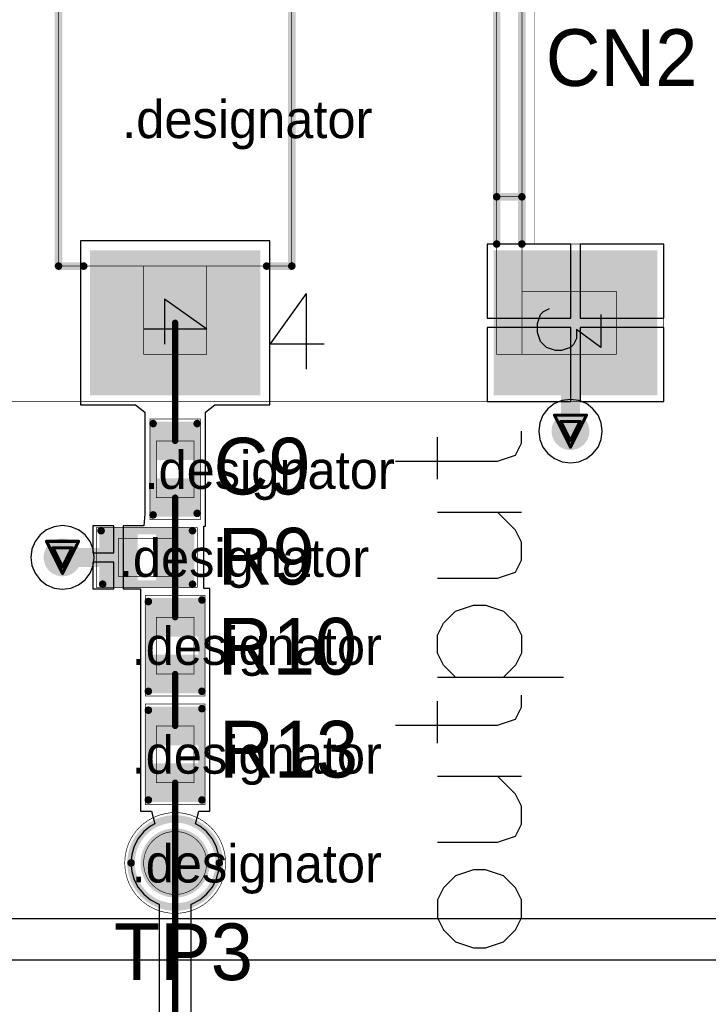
# Model space of a CAD drawing. Header units: millimetres. Extents: x 138 to 555, y 26 to 334.
# Tile 641 of 656: x 276 to 287, y 293 to 309. Entities that reach past the tile are written whole.
import ezdxf

# ---------------------------------------------------------------- set-up
doc = ezdxf.new("R2010")
doc.units = ezdxf.units.MM
for name, color, linetype in [('BottomLayer', 5, 'Continuous'), ('DrillDrawing', 1, 'Continuous'), ('Mechanical20', 56, 'Continuous'), ('Mechanical27', 56, 'Continuous'), ('MidLayer1', 16, 'Continuous'), ('MidLayer2', 76, 'Continuous'), ('MidLayer3', 90, 'Continuous'), ('MidLayer4', 156, 'Continuous'), ('MultiLayer', 9, 'Continuous'), ('TopLayer', 1, 'Continuous'), ('TopOverlay', 2, 'Continuous'), ('TopPaste', 8, 'Continuous'), ('TopSolder', 216, 'Continuous'), ('ViaHoleLayer', 16, 'Continuous')]:
    doc.layers.add(name, color=color, linetype=linetype)

# ---------------------------------------------------------------- blocks, each defined once
blk = doc.blocks.new('CON_SMD_RCA_SOCKET_CUI_RCJ_013_SMT_515')
at = {"layer": 'Mechanical20', "const_width": 0.00999998}
for points in [[(7.25000074, 7.74999974), (4.75000066, 7.74999974)], [(4.75000066, 5.69999876), (4.75000066, 7.74999974)], [(7.25000074, -1.44999964), (7.25000074, 7.74999974)], [(4.75000066, 5.69999876), (-0.3999992, 5.69999876)], [(7.25000074, -7.74999974), (7.25000074, -1.44999964)]]:
    blk.add_lwpolyline(points, dxfattribs=at)
at = {"layer": 'Mechanical20', "const_width": 0.00499872}
for points in [[(4.7475013, 7.74999974, 1), (4.752500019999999, 7.74999974, 1)], [(4.7475013, 7.74999974, 1), (4.752500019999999, 7.74999974, 1)], [(7.247501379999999, 7.74999974, 1), (7.2525001, 7.74999974, 1)], [(7.247501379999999, 7.74999974, 1), (7.2525001, 7.74999974, 1)], [(4.7475013, 5.69999876, 1), (4.752500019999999, 5.69999876, 1)], [(4.7475013, 5.69999876, 1), (4.752500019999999, 5.69999876, 1)], [(7.247501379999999, -1.44999964, 1), (7.2525001, -1.44999964, 1)], [(7.247501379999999, -1.44999964, 1), (7.2525001, -1.44999964, 1)]]:
    blk.add_lwpolyline(points, format="xyb", close=True, dxfattribs=at)
at = {"layer": 'Mechanical27'}
for p, q in [((5.870216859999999, 6.74978838), (6.393914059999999, 6.74978838)), ((6.393914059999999, 6.74978838), (6.108263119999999, 6.36891538)), ((6.108263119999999, 6.36891538), (6.25108986, 6.36891538)), ((6.25108986, 6.36891538), (6.34630684, 6.32130816)), ((6.34630684, 6.32130816), (6.393914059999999, 6.2736984)), ((6.393914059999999, 6.2736984), (6.44152382, 6.13087166)), ((6.44152382, 6.13087166), (6.44152382, 6.035654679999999)), ((5.82260964, 5.84521818), (5.774999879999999, 5.940437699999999)), ((6.44152382, 6.035654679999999), (6.393914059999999, 5.89282794)), ((5.870216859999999, 5.79761096), (5.82260964, 5.84521818)), ((6.0130436, 5.7500012), (5.870216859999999, 5.79761096)), ((6.298697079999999, 5.79761096), (6.15587034, 5.7500012)), ((6.393914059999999, 5.89282794), (6.298697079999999, 5.79761096)), ((6.15587034, 5.7500012), (6.0130436, 5.7500012)), ((6.10109016, 0.49978818), (5.62500018, -0.16673576)), ((6.10109016, 0.49978818), (6.10109016, -0.499999)), ((5.62500018, -0.16673576), (6.339133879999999, -0.16673576))]:
    blk.add_line(p, q, dxfattribs=at)
at = {"layer": 'Mechanical27', "const_width": 0.00999998}
for points in [[(6.4999997, 6.9999987), (5.49999916, 6.9999987)], [(5.49999916, 5.49999916), (5.49999916, 6.9999987)], [(6.4999997, 5.49999916), (6.4999997, 6.9999987)], [(6.4999997, 5.49999916), (-0.1999996, 5.49999916)], [(3.99999962, 5.09999996), (3.99999962, 5.49999916)], [(6.4999997, 5.09999996), (6.4999997, 5.49999916)], [(6.4999997, 5.09999996), (0.1999996, 5.09999996)], [(5.09999996, 1.84999884), (0.80000094, 1.84999884)], [(5.09999996, -1.84999884), (5.09999996, 1.84999884)], [(6.4999997, 0.499999), (5.09999996, 0.499999)], [(6.4999997, -0.499999), (6.4999997, 0.499999)], [(6.4999997, -0.499999), (5.09999996, -0.499999)], [(5.09999996, -1.84999884), (0.80000094, -1.84999884)]]:
    blk.add_lwpolyline(points, dxfattribs=at)
at = {"layer": 'Mechanical27', "const_width": 0.00499872}
for points in [[(5.4974998, 6.9999987, 1), (5.50249852, 6.9999987, 1)], [(5.4974998, 6.9999987, 1), (5.50249852, 6.9999987, 1)], [(6.497500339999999, 6.9999987, 1), (6.50249906, 6.9999987, 1)], [(6.497500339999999, 6.9999987, 1), (6.50249906, 6.9999987, 1)], [(3.99750026, 5.49999916, 1), (4.002498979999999, 5.49999916, 1)], [(5.4974998, 5.49999916, 1), (5.50249852, 5.49999916, 1)], [(6.497500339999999, 5.49999916, 1), (6.50249906, 5.49999916, 1)], [(6.497500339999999, 5.49999916, 1), (6.50249906, 5.49999916, 1)], [(6.497500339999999, 5.49999916, 1), (6.50249906, 5.49999916, 1)], [(3.99750026, 5.09999996, 1), (4.002498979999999, 5.09999996, 1)], [(6.497500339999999, 5.09999996, 1), (6.50249906, 5.09999996, 1)], [(6.497500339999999, 5.09999996, 1), (6.50249906, 5.09999996, 1)], [(5.0975006, 1.84999884, 1), (5.10249932, 1.84999884, 1)], [(5.0975006, 1.84999884, 1), (5.10249932, 1.84999884, 1)], [(5.0975006, 0.499999, 1), (5.10249932, 0.499999, 1)], [(6.497500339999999, 0.499999, 1), (6.50249906, 0.499999, 1)], [(6.497500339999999, 0.499999, 1), (6.50249906, 0.499999, 1)], [(5.0975006, -0.499999, 1), (5.10249932, -0.499999, 1)], [(6.497500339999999, -0.499999, 1), (6.50249906, -0.499999, 1)], [(6.497500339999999, -0.499999, 1), (6.50249906, -0.499999, 1)], [(5.0975006, -1.84999884, 1), (5.10249932, -1.84999884, 1)], [(5.0975006, -1.84999884, 1), (5.10249932, -1.84999884, 1)]]:
    blk.add_lwpolyline(points, format="xyb", close=True, dxfattribs=at)
at = {"layer": 'TopLayer'}
for points in [[(4.90000036, 5.09999996), (7.10000104, 5.09999996), (4.90000036, 7.600000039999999), (7.10000104, 7.600000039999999)], [(4.90000036, -1.29999994), (7.10000104, -1.29999994), (4.90000036, 1.29999994), (7.10000104, 1.29999994)]]:
    blk.add_solid(points, dxfattribs=at)
at = {"layer": 'TopOverlay'}
for p, q in [((6.33630686, 1.5080361), (6.33630686, 2.36499654)), ((5.536478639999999, 2.07934306), (6.33630686, 1.5080361)), ((5.536478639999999, 2.07934306), (6.73622224, 2.07934306))]:
    blk.add_line(p, q, dxfattribs=at)
at = {"layer": 'TopOverlay', "const_width": 0.11999976}
for points in [[(4.75000066, 5.49999916), (-0.1999996, 5.49999916)], [(3.99999962, 5.09999996), (3.99999962, 5.49999916)], [(4.75000066, 5.09999996), (0.1999996, 5.09999996)], [(5.09999996, 1.84999884), (0.80000094, 1.84999884)], [(5.09999996, 1.44999964), (5.09999996, 1.84999884)], [(5.09999996, -1.84999884), (5.09999996, -1.44999964)], [(5.09999996, -1.84999884), (0.80000094, -1.84999884)]]:
    blk.add_lwpolyline(points, dxfattribs=at)
at = {"layer": 'TopOverlay', "const_width": 0.05999988}
for points in [[(3.96999968, 5.49999916, 1), (4.029999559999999, 5.49999916, 1)], [(4.72000072, 5.49999916, 1), (4.7800006, 5.49999916, 1)], [(3.96999968, 5.09999996, 1), (4.029999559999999, 5.09999996, 1)], [(4.72000072, 5.09999996, 1), (4.7800006, 5.09999996, 1)], [(5.070000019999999, 1.84999884, 1), (5.1299999, 1.84999884, 1)], [(5.070000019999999, 1.84999884, 1), (5.1299999, 1.84999884, 1)], [(5.070000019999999, 1.44999964, 1), (5.1299999, 1.44999964, 1)], [(5.070000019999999, -1.44999964, 1), (5.1299999, -1.44999964, 1)], [(5.070000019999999, -1.84999884, 1), (5.1299999, -1.84999884, 1)], [(5.070000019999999, -1.84999884, 1), (5.1299999, -1.84999884, 1)]]:
    blk.add_lwpolyline(points, format="xyb", close=True, dxfattribs=at)
at = {"layer": 'TopPaste'}
for points in [[(4.90000036, 5.09999996), (7.10000104, 5.09999996), (4.90000036, 7.600000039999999), (7.10000104, 7.600000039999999)], [(4.90000036, -1.29999994), (7.10000104, -1.29999994), (4.90000036, 1.29999994), (7.10000104, 1.29999994)]]:
    blk.add_solid(points, dxfattribs=at)
at = {"layer": 'TopSolder'}
for points in [[(4.85000046, 5.050000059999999), (7.15000094, 5.050000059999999), (4.85000046, 7.64999994), (7.15000094, 7.64999994)], [(4.85000046, -1.34999984), (7.15000094, -1.34999984), (4.85000046, 1.34999984), (7.15000094, 1.34999984)]]:
    blk.add_solid(points, dxfattribs=at)
blk = doc.blocks.new('TP_SMD_1MM_545')
at = {"layer": 'Mechanical20'}
for points, const_width in [([(0.80000094, 0, 1), (-0.80000094, 0, 1)], 0.00999998), ([(-0.8025002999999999, 0, 1), (-0.7975015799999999, 0, 1)], 0.00499872), ([(0.7975015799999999, 0, 1), (0.8025002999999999, 0, 1)], 0.00499872)]:
    blk.add_lwpolyline(points, format="xyb", close=True, dxfattribs=dict(at, const_width=const_width))
at = {"layer": 'Mechanical27'}
for points, const_width in [([(0.499999, 0, 1), (-0.499999, 0, 1)], 0.00999998), ([(-0.5024983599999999, 0, 1), (-0.49749964, 0, 1)], 0.00499872), ([(0.49749964, 0, 1), (0.5024983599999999, 0, 1)], 0.00499872)]:
    blk.add_lwpolyline(points, format="xyb", close=True, dxfattribs=dict(at, const_width=const_width))
at = {"layer": 'TopLayer', "const_width": 0.499999}
blk.add_lwpolyline([(-0.2499995, 0, 1), (0.2499995, 0, 1)], format="xyb", close=True, dxfattribs=at)
at = {"layer": 'TopOverlay'}
for points, const_width in [([(0.7000011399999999, 0, 1), (-0.7000011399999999, 0, 1)], 0.11999976), ([(-0.73000108, 0, 1), (-0.6700012, 0, 1)], 0.05999988), ([(0.6700012, 0, 1), (0.73000108, 0, 1)], 0.05999988)]:
    blk.add_lwpolyline(points, format="xyb", close=True, dxfattribs=dict(at, const_width=const_width))
at = {"layer": 'TopPaste', "const_width": 0.499999}
blk.add_lwpolyline([(-0.2499995, 0, 1), (0.2499995, 0, 1)], format="xyb", close=True, dxfattribs=at)
at = {"layer": 'TopSolder', "const_width": 0.5499989}
blk.add_lwpolyline([(-0.27500072, 0, 1), (0.27500072, 0, 1)], format="xyb", close=True, dxfattribs=at)
blk = doc.blocks.new('R0402_759')
at = {"layer": 'Mechanical20', "const_width": 0.00999998}
for points in [[(-0.80000094, 0.47500032), (-0.80000094, -0.47500032)], [(0.80000094, 0.47500032), (-0.80000094, 0.47500032)], [(0.80000094, 0.47500032), (0.80000094, -0.47500032)], [(0.80000094, -0.47500032), (-0.80000094, -0.47500032)]]:
    blk.add_lwpolyline(points, dxfattribs=at)
at = {"layer": 'Mechanical20', "const_width": 0.00499872}
for points in [[(-0.8025002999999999, 0.47500032, 1), (-0.7975015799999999, 0.47500032, 1)], [(-0.8025002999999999, 0.47500032, 1), (-0.7975015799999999, 0.47500032, 1)], [(0.7975015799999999, 0.47500032, 1), (0.8025002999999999, 0.47500032, 1)], [(0.7975015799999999, 0.47500032, 1), (0.8025002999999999, 0.47500032, 1)], [(-0.8025002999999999, -0.47500032, 1), (-0.7975015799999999, -0.47500032, 1)], [(-0.8025002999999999, -0.47500032, 1), (-0.7975015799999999, -0.47500032, 1)], [(0.7975015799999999, -0.47500032, 1), (0.8025002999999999, -0.47500032, 1)], [(0.7975015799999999, -0.47500032, 1), (0.8025002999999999, -0.47500032, 1)]]:
    blk.add_lwpolyline(points, format="xyb", close=True, dxfattribs=at)
at = {"layer": 'Mechanical27', "const_width": 0.00999998}
for points in [[(-0.4499991, 0.2999994), (-0.4499991, -0.2999994)], [(0.4499991, 0.2999994), (-0.4499991, 0.2999994)], [(0.4499991, 0.2999994), (0.4499991, -0.2999994)], [(0.4499991, -0.2999994), (-0.4499991, -0.2999994)]]:
    blk.add_lwpolyline(points, dxfattribs=at)
at = {"layer": 'Mechanical27', "const_width": 0.00499872}
for points in [[(-0.45249846, 0.2999994, 1), (-0.44749974, 0.2999994, 1)], [(-0.45249846, 0.2999994, 1), (-0.44749974, 0.2999994, 1)], [(0.44749974, 0.2999994, 1), (0.45249846, 0.2999994, 1)], [(0.44749974, 0.2999994, 1), (0.45249846, 0.2999994, 1)], [(-0.45249846, -0.2999994, 1), (-0.44749974, -0.2999994, 1)], [(-0.45249846, -0.2999994, 1), (-0.44749974, -0.2999994, 1)], [(0.44749974, -0.2999994, 1), (0.45249846, -0.2999994, 1)], [(0.44749974, -0.2999994, 1), (0.45249846, -0.2999994, 1)]]:
    blk.add_lwpolyline(points, format="xyb", close=True, dxfattribs=at)
at = {"layer": 'TopLayer'}
for points in [[(-0.19500088, -0.3499993), (-0.19500088, 0.3499993), (-0.7049973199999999, -0.3499993), (-0.7049973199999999, 0.3499993)], [(0.7049973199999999, -0.3499993), (0.7049973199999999, 0.3499993), (0.19500088, -0.3499993), (0.19500088, 0.3499993)]]:
    blk.add_solid(points, dxfattribs=at)
at = {"layer": 'TopOverlay', "const_width": 0.11999976}
for points in [[(0.7000011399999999, 0.42500042), (-0.72499982, 0.42500042)], [(0.72499982, -0.42500042), (-0.72499982, -0.42500042)]]:
    blk.add_lwpolyline(points, dxfattribs=at)
at = {"layer": 'TopOverlay', "const_width": 0.05999988}
for points in [[(-0.7549997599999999, 0.42500042, 1), (-0.69499988, 0.42500042, 1)], [(0.6700012, 0.42500042, 1), (0.73000108, 0.42500042, 1)], [(-0.7549997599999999, -0.42500042, 1), (-0.69499988, -0.42500042, 1)], [(0.69499988, -0.42500042, 1), (0.7549997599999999, -0.42500042, 1)]]:
    blk.add_lwpolyline(points, format="xyb", close=True, dxfattribs=at)
at = {"layer": 'TopPaste'}
for points in [[(-0.19500088, -0.3499993), (-0.19500088, 0.3499993), (-0.7049973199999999, -0.3499993), (-0.7049973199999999, 0.3499993)], [(0.7049973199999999, -0.3499993), (0.7049973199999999, 0.3499993), (0.19500088, -0.3499993), (0.19500088, 0.3499993)]]:
    blk.add_solid(points, dxfattribs=at)
at = {"layer": 'TopSolder'}
for points in [[(-0.14500098, -0.3999992), (-0.14500098, 0.3999992), (-0.7549972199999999, -0.3999992), (-0.7549972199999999, 0.3999992)], [(0.7549972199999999, -0.3999992), (0.7549972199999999, 0.3999992), (0.14500098, -0.3999992), (0.14500098, 0.3999992)]]:
    blk.add_solid(points, dxfattribs=at)
blk = doc.blocks.new('R0402_760')
at = {"layer": 'Mechanical20', "const_width": 0.00999998}
for points in [[(-0.80000094, 0.47500032), (-0.80000094, -0.47500032)], [(-0.80000094, 0.47500032), (0.80000094, 0.47500032)], [(0.80000094, 0.47500032), (0.80000094, -0.47500032)], [(-0.80000094, -0.47500032), (0.80000094, -0.47500032)]]:
    blk.add_lwpolyline(points, dxfattribs=at)
at = {"layer": 'Mechanical20', "const_width": 0.00499872}
for points in [[(-0.8025002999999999, 0.47500032, 1), (-0.7975015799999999, 0.47500032, 1)], [(-0.8025002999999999, 0.47500032, 1), (-0.7975015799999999, 0.47500032, 1)], [(0.7975015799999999, 0.47500032, 1), (0.8025002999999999, 0.47500032, 1)], [(0.7975015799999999, 0.47500032, 1), (0.8025002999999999, 0.47500032, 1)], [(-0.8025002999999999, -0.47500032, 1), (-0.7975015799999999, -0.47500032, 1)], [(-0.8025002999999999, -0.47500032, 1), (-0.7975015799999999, -0.47500032, 1)], [(0.7975015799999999, -0.47500032, 1), (0.8025002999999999, -0.47500032, 1)], [(0.7975015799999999, -0.47500032, 1), (0.8025002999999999, -0.47500032, 1)]]:
    blk.add_lwpolyline(points, format="xyb", close=True, dxfattribs=at)
at = {"layer": 'Mechanical27', "const_width": 0.00999998}
for points in [[(-0.4499991, 0.2999994), (-0.4499991, -0.2999994)], [(-0.4499991, 0.2999994), (0.4499991, 0.2999994)], [(0.4499991, 0.2999994), (0.4499991, -0.2999994)], [(-0.4499991, -0.2999994), (0.4499991, -0.2999994)]]:
    blk.add_lwpolyline(points, dxfattribs=at)
at = {"layer": 'Mechanical27', "const_width": 0.00499872}
for points in [[(-0.45249846, 0.2999994, 1), (-0.44749974, 0.2999994, 1)], [(-0.45249846, 0.2999994, 1), (-0.44749974, 0.2999994, 1)], [(0.44749974, 0.2999994, 1), (0.45249846, 0.2999994, 1)], [(0.44749974, 0.2999994, 1), (0.45249846, 0.2999994, 1)], [(-0.45249846, -0.2999994, 1), (-0.44749974, -0.2999994, 1)], [(-0.45249846, -0.2999994, 1), (-0.44749974, -0.2999994, 1)], [(0.44749974, -0.2999994, 1), (0.45249846, -0.2999994, 1)], [(0.44749974, -0.2999994, 1), (0.45249846, -0.2999994, 1)]]:
    blk.add_lwpolyline(points, format="xyb", close=True, dxfattribs=at)
at = {"layer": 'TopLayer'}
for points in [[(-0.19500088, -0.3499993), (-0.19500088, 0.3499993), (-0.7049973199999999, -0.3499993), (-0.7049973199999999, 0.3499993)], [(0.7049973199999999, -0.3499993), (0.7049973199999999, 0.3499993), (0.19500088, -0.3499993), (0.19500088, 0.3499993)]]:
    blk.add_solid(points, dxfattribs=at)
at = {"layer": 'TopOverlay', "const_width": 0.11999976}
for points in [[(-0.72499982, 0.42500042), (0.7000011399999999, 0.42500042)], [(-0.72499982, -0.42500042), (0.72499982, -0.42500042)]]:
    blk.add_lwpolyline(points, dxfattribs=at)
at = {"layer": 'TopOverlay', "const_width": 0.05999988}
for points in [[(-0.7549997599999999, 0.42500042, 1), (-0.69499988, 0.42500042, 1)], [(0.6700012, 0.42500042, 1), (0.73000108, 0.42500042, 1)], [(-0.7549997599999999, -0.42500042, 1), (-0.69499988, -0.42500042, 1)], [(0.69499988, -0.42500042, 1), (0.7549997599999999, -0.42500042, 1)]]:
    blk.add_lwpolyline(points, format="xyb", close=True, dxfattribs=at)
at = {"layer": 'TopPaste'}
for points in [[(-0.19500088, -0.3499993), (-0.19500088, 0.3499993), (-0.7049973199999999, -0.3499993), (-0.7049973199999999, 0.3499993)], [(0.7049973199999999, -0.3499993), (0.7049973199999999, 0.3499993), (0.19500088, -0.3499993), (0.19500088, 0.3499993)]]:
    blk.add_solid(points, dxfattribs=at)
at = {"layer": 'TopSolder'}
for points in [[(-0.14500098, -0.3999992), (-0.14500098, 0.3999992), (-0.7549972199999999, -0.3999992), (-0.7549972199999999, 0.3999992)], [(0.7549972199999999, -0.3999992), (0.7549972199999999, 0.3999992), (0.14500098, -0.3999992), (0.14500098, 0.3999992)]]:
    blk.add_solid(points, dxfattribs=at)
blk = doc.blocks.new('R0402_765')
at = {"layer": 'Mechanical20', "const_width": 0.00999998}
for points in [[(-0.80000094, 0.47500032), (-0.80000094, -0.47500032)], [(-0.80000094, 0.47500032), (0.80000094, 0.47500032)], [(0.80000094, 0.47500032), (0.80000094, -0.47500032)], [(-0.80000094, -0.47500032), (0.80000094, -0.47500032)]]:
    blk.add_lwpolyline(points, dxfattribs=at)
at = {"layer": 'Mechanical20', "const_width": 0.00499872}
for points in [[(-0.8025002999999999, 0.47500032, 1), (-0.7975015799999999, 0.47500032, 1)], [(-0.8025002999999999, 0.47500032, 1), (-0.7975015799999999, 0.47500032, 1)], [(0.7975015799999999, 0.47500032, 1), (0.8025002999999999, 0.47500032, 1)], [(0.7975015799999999, 0.47500032, 1), (0.8025002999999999, 0.47500032, 1)], [(-0.8025002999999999, -0.47500032, 1), (-0.7975015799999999, -0.47500032, 1)], [(-0.8025002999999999, -0.47500032, 1), (-0.7975015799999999, -0.47500032, 1)], [(0.7975015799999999, -0.47500032, 1), (0.8025002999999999, -0.47500032, 1)], [(0.7975015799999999, -0.47500032, 1), (0.8025002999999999, -0.47500032, 1)]]:
    blk.add_lwpolyline(points, format="xyb", close=True, dxfattribs=at)
at = {"layer": 'Mechanical27', "const_width": 0.00999998}
for points in [[(-0.4499991, 0.2999994), (-0.4499991, -0.2999994)], [(-0.4499991, 0.2999994), (0.4499991, 0.2999994)], [(0.4499991, 0.2999994), (0.4499991, -0.2999994)], [(-0.4499991, -0.2999994), (0.4499991, -0.2999994)]]:
    blk.add_lwpolyline(points, dxfattribs=at)
at = {"layer": 'Mechanical27', "const_width": 0.00499872}
for points in [[(-0.45249846, 0.2999994, 1), (-0.44749974, 0.2999994, 1)], [(-0.45249846, 0.2999994, 1), (-0.44749974, 0.2999994, 1)], [(0.44749974, 0.2999994, 1), (0.45249846, 0.2999994, 1)], [(0.44749974, 0.2999994, 1), (0.45249846, 0.2999994, 1)], [(-0.45249846, -0.2999994, 1), (-0.44749974, -0.2999994, 1)], [(-0.45249846, -0.2999994, 1), (-0.44749974, -0.2999994, 1)], [(0.44749974, -0.2999994, 1), (0.45249846, -0.2999994, 1)], [(0.44749974, -0.2999994, 1), (0.45249846, -0.2999994, 1)]]:
    blk.add_lwpolyline(points, format="xyb", close=True, dxfattribs=at)
at = {"layer": 'TopLayer'}
for points in [[(-0.19500088, -0.3499993), (-0.19500088, 0.3499993), (-0.7049973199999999, -0.3499993), (-0.7049973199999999, 0.3499993)], [(0.7049973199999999, -0.3499993), (0.7049973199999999, 0.3499993), (0.19500088, -0.3499993), (0.19500088, 0.3499993)]]:
    blk.add_solid(points, dxfattribs=at)
at = {"layer": 'TopOverlay', "const_width": 0.11999976}
for points in [[(-0.72499982, 0.42500042), (0.7000011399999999, 0.42500042)], [(-0.72499982, -0.42500042), (0.72499982, -0.42500042)]]:
    blk.add_lwpolyline(points, dxfattribs=at)
at = {"layer": 'TopOverlay', "const_width": 0.05999988}
for points in [[(-0.7549997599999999, 0.42500042, 1), (-0.69499988, 0.42500042, 1)], [(0.6700012, 0.42500042, 1), (0.73000108, 0.42500042, 1)], [(-0.7549997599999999, -0.42500042, 1), (-0.69499988, -0.42500042, 1)], [(0.69499988, -0.42500042, 1), (0.7549997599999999, -0.42500042, 1)]]:
    blk.add_lwpolyline(points, format="xyb", close=True, dxfattribs=at)
at = {"layer": 'TopPaste'}
for points in [[(-0.19500088, -0.3499993), (-0.19500088, 0.3499993), (-0.7049973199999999, -0.3499993), (-0.7049973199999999, 0.3499993)], [(0.7049973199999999, -0.3499993), (0.7049973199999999, 0.3499993), (0.19500088, -0.3499993), (0.19500088, 0.3499993)]]:
    blk.add_solid(points, dxfattribs=at)
at = {"layer": 'TopSolder'}
for points in [[(-0.14500098, -0.3999992), (-0.14500098, 0.3999992), (-0.7549972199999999, -0.3999992), (-0.7549972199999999, 0.3999992)], [(0.7549972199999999, -0.3999992), (0.7549972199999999, 0.3999992), (0.14500098, -0.3999992), (0.14500098, 0.3999992)]]:
    blk.add_solid(points, dxfattribs=at)
blk = doc.blocks.new('C0402_903')
at = {"layer": 'Mechanical20', "const_width": 0.00999998}
for points in [[(0.80000094, 0.3999992), (-0.80000094, 0.3999992)], [(-0.80000094, -0.3999992), (-0.80000094, 0.3999992)], [(0.80000094, -0.3999992), (0.80000094, 0.3999992)], [(0.80000094, -0.3999992), (-0.80000094, -0.3999992)]]:
    blk.add_lwpolyline(points, dxfattribs=at)
at = {"layer": 'Mechanical20', "const_width": 0.00499872}
for points in [[(-0.8025002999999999, 0.3999992, 1), (-0.7975015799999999, 0.3999992, 1)], [(-0.8025002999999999, 0.3999992, 1), (-0.7975015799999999, 0.3999992, 1)], [(0.7975015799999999, 0.3999992, 1), (0.8025002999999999, 0.3999992, 1)], [(0.7975015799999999, 0.3999992, 1), (0.8025002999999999, 0.3999992, 1)], [(-0.8025002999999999, -0.3999992, 1), (-0.7975015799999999, -0.3999992, 1)], [(-0.8025002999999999, -0.3999992, 1), (-0.7975015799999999, -0.3999992, 1)], [(0.7975015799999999, -0.3999992, 1), (0.8025002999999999, -0.3999992, 1)], [(0.7975015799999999, -0.3999992, 1), (0.8025002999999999, -0.3999992, 1)]]:
    blk.add_lwpolyline(points, format="xyb", close=True, dxfattribs=at)
at = {"layer": 'Mechanical27', "const_width": 0.00999998}
for points in [[(0.4499991, 0.2999994), (-0.4499991, 0.2999994)], [(-0.4499991, -0.2999994), (-0.4499991, 0.2999994)], [(0.4499991, -0.2999994), (0.4499991, 0.2999994)], [(0.4499991, -0.2999994), (-0.4499991, -0.2999994)]]:
    blk.add_lwpolyline(points, dxfattribs=at)
at = {"layer": 'Mechanical27', "const_width": 0.00499872}
for points in [[(-0.45249846, 0.2999994, 1), (-0.44749974, 0.2999994, 1)], [(-0.45249846, 0.2999994, 1), (-0.44749974, 0.2999994, 1)], [(0.44749974, 0.2999994, 1), (0.45249846, 0.2999994, 1)], [(0.44749974, 0.2999994, 1), (0.45249846, 0.2999994, 1)], [(-0.45249846, -0.2999994, 1), (-0.44749974, -0.2999994, 1)], [(-0.45249846, -0.2999994, 1), (-0.44749974, -0.2999994, 1)], [(0.44749974, -0.2999994, 1), (0.45249846, -0.2999994, 1)], [(0.44749974, -0.2999994, 1), (0.45249846, -0.2999994, 1)]]:
    blk.add_lwpolyline(points, format="xyb", close=True, dxfattribs=at)
at = {"layer": 'TopLayer'}
for points in [[(-0.19500088, -0.27999944), (-0.19500088, 0.27999944), (-0.7049973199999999, -0.27999944), (-0.7049973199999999, 0.27999944)], [(0.7049973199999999, -0.27999944), (0.7049973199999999, 0.27999944), (0.19500088, -0.27999944), (0.19500088, 0.27999944)]]:
    blk.add_solid(points, dxfattribs=at)
at = {"layer": 'TopOverlay', "const_width": 0.11999976}
for points in [[(0.7000011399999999, 0.3499993), (-0.72499982, 0.3499993)], [(0.72499982, -0.3499993), (-0.72499982, -0.3499993)]]:
    blk.add_lwpolyline(points, dxfattribs=at)
at = {"layer": 'TopOverlay', "const_width": 0.05999988}
for points in [[(-0.7549997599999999, 0.3499993, 1), (-0.69499988, 0.3499993, 1)], [(0.6700012, 0.3499993, 1), (0.73000108, 0.3499993, 1)], [(-0.7549997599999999, -0.3499993, 1), (-0.69499988, -0.3499993, 1)], [(0.69499988, -0.3499993, 1), (0.7549997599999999, -0.3499993, 1)]]:
    blk.add_lwpolyline(points, format="xyb", close=True, dxfattribs=at)
at = {"layer": 'TopPaste'}
for points in [[(-0.19500088, -0.27999944), (-0.19500088, 0.27999944), (-0.7049973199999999, -0.27999944), (-0.7049973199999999, 0.27999944)], [(0.7049973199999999, -0.27999944), (0.7049973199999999, 0.27999944), (0.19500088, -0.27999944), (0.19500088, 0.27999944)]]:
    blk.add_solid(points, dxfattribs=at)
at = {"layer": 'TopSolder'}
for points in [[(-0.14500098, -0.32999934), (-0.14500098, 0.32999934), (-0.7549972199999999, -0.32999934), (-0.7549972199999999, 0.32999934)], [(0.7549972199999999, -0.32999934), (0.7549972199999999, 0.32999934), (0.14500098, -0.32999934), (0.14500098, 0.32999934)]]:
    blk.add_solid(points, dxfattribs=at)

msp = doc.modelspace()

# ---------------------------------------------------------------- linework, layer by layer
at = {"layer": 'BottomLayer', "const_width": 0.2999994}
for points in [[(284.9411243, 302.28752852, 1), (285.2411237, 302.28752852, 1)], [(276.88394204, 300.28351932, 1), (277.18394144, 300.28351932, 1)]]:
    msp.add_lwpolyline(points, format="xyb", close=True, dxfattribs=at)
at = {"layer": 'DrillDrawing', "const_width": 0.0508}
for points in [[(284.837124, 302.54152852), (285.345124, 302.54152852)], [(284.837124, 302.54152852), (285.091124, 302.03352852)], [(284.938724, 302.43992852), (285.243524, 302.43992852)], [(284.938724, 302.43992852), (285.091124, 302.13512852)], [(285.091124, 302.03352852), (285.345124, 302.54152852)], [(285.091124, 302.13512852), (285.243524, 302.43992852)], [(276.77994174, 300.53751932), (277.28794174, 300.53751932)], [(276.77994174, 300.53751932), (277.03394174, 300.02951932)], [(277.03394174, 300.02951932), (277.28794174, 300.53751932)], [(276.88154174, 300.43591932), (277.18634174, 300.43591932)], [(276.88154174, 300.43591932), (277.03394174, 300.13111932)], [(277.03394174, 300.13111932), (277.18634174, 300.43591932)]]:
    msp.add_lwpolyline(points, dxfattribs=at)
at = {"layer": 'DrillDrawing', "const_width": 0.0254}
for points in [[(284.824424, 302.54152852, 1), (284.849824, 302.54152852, 1)], [(284.824424, 302.54152852, 1), (284.849824, 302.54152852, 1)], [(284.926024, 302.43992852, 1), (284.951424, 302.43992852, 1)], [(284.926024, 302.43992852, 1), (284.951424, 302.43992852, 1)], [(285.230824, 302.43992852, 1), (285.256224, 302.43992852, 1)], [(285.230824, 302.43992852, 1), (285.256224, 302.43992852, 1)], [(285.332424, 302.54152852, 1), (285.357824, 302.54152852, 1)], [(285.332424, 302.54152852, 1), (285.357824, 302.54152852, 1)], [(285.078424, 302.13512852, 1), (285.103824, 302.13512852, 1)], [(285.078424, 302.13512852, 1), (285.103824, 302.13512852, 1)], [(285.078424, 302.03352852, 1), (285.103824, 302.03352852, 1)], [(285.078424, 302.03352852, 1), (285.103824, 302.03352852, 1)], [(276.76724174, 300.53751932, 1), (276.79264174, 300.53751932, 1)], [(276.76724174, 300.53751932, 1), (276.79264174, 300.53751932, 1)], [(277.27524174, 300.53751932, 1), (277.30064174, 300.53751932, 1)], [(277.27524174, 300.53751932, 1), (277.30064174, 300.53751932, 1)], [(276.86884174, 300.43591932, 1), (276.89424174, 300.43591932, 1)], [(276.86884174, 300.43591932, 1), (276.89424174, 300.43591932, 1)], [(277.17364174, 300.43591932, 1), (277.19904174, 300.43591932, 1)], [(277.17364174, 300.43591932, 1), (277.19904174, 300.43591932, 1)], [(277.02124174, 300.13111932, 1), (277.04664174, 300.13111932, 1)], [(277.02124174, 300.13111932, 1), (277.04664174, 300.13111932, 1)], [(277.02124174, 300.02951932, 1), (277.04664174, 300.02951932, 1)], [(277.02124174, 300.02951932, 1), (277.04664174, 300.02951932, 1)]]:
    msp.add_lwpolyline(points, format="xyb", close=True, dxfattribs=at)
at = {"layer": 'MidLayer1'}
for p, q in [((284.96059848, 302.77465988), (284.83896804, 302.72427644)), ((285.091124, 302.79184298), (284.96059848, 302.77465988)), ((285.22164952, 302.77465988), (285.091124, 302.79184298)), ((285.34327996, 302.72427644), (285.22164952, 302.77465988)), ((284.7345207, 302.64413182), (284.65437608, 302.53968448)), ((284.83896804, 302.72427644), (284.7345207, 302.64413182)), ((285.4477273, 302.64413182), (285.34327996, 302.72427644)), ((285.52787192, 302.53968448), (285.4477273, 302.64413182)), ((284.65437608, 302.53968448), (284.60399264, 302.41805404)), ((285.57825536, 302.41805404), (285.52787192, 302.53968448)), ((284.60399264, 302.41805404), (284.58680954, 302.28752852)), ((284.58680954, 302.28752852), (284.60399264, 302.157003)), ((285.59543846, 302.28752852), (285.57825536, 302.41805404)), ((285.57825536, 302.157003), (285.59543846, 302.28752852)), ((284.60399264, 302.157003), (284.65437608, 302.03537256)), ((285.52787192, 302.03537256), (285.57825536, 302.157003)), ((284.65437608, 302.03537256), (284.7345207, 301.93092522)), ((285.4477273, 301.93092522), (285.52787192, 302.03537256)), ((284.7345207, 301.93092522), (284.83896804, 301.8507806)), ((284.83896804, 301.8507806), (284.96059848, 301.80039716)), ((285.22164952, 301.80039716), (285.34327996, 301.8507806)), ((285.34327996, 301.8507806), (285.4477273, 301.93092522)), ((284.96059848, 301.80039716), (285.091124, 301.78321406)), ((285.091124, 301.78321406), (285.22164952, 301.80039716)), ((276.78178324, 300.72026724), (276.67733844, 300.64012262)), ((276.90341622, 300.77065068), (276.78178324, 300.72026724)), ((277.03394174, 300.78783378), (276.90341622, 300.77065068)), ((277.16446726, 300.77065068), (277.03394174, 300.78783378)), ((277.28610024, 300.72026724), (277.16446726, 300.77065068)), ((277.39054504, 300.64012262), (277.28610024, 300.72026724)), ((276.67733844, 300.64012262), (276.59719382, 300.53567528)), ((277.47068966, 300.53567528), (277.39054504, 300.64012262)), ((276.54681038, 300.41404484), (276.52962728, 300.28351932)), ((276.59719382, 300.53567528), (276.54681038, 300.41404484)), ((277.5210731, 300.41404484), (277.47068966, 300.53567528)), ((277.5382562, 300.28351932), (277.5210731, 300.41404484)), ((276.52962728, 300.28351932), (276.54681038, 300.1529938)), ((277.5210731, 300.1529938), (277.5382562, 300.28351932)), ((276.54681038, 300.1529938), (276.59719382, 300.03136336)), ((277.47068966, 300.03136336), (277.5210731, 300.1529938)), ((276.59719382, 300.03136336), (276.67733844, 299.92691602)), ((277.39054504, 299.92691602), (277.47068966, 300.03136336)), ((276.67733844, 299.92691602), (276.78178324, 299.8467714)), ((276.78178324, 299.8467714), (276.90341622, 299.79638796)), ((276.90341622, 299.79638796), (277.03394174, 299.77920486)), ((277.03394174, 299.77920486), (277.16446726, 299.79638796)), ((277.16446726, 299.79638796), (277.28610024, 299.8467714)), ((277.28610024, 299.8467714), (277.39054504, 299.92691602)), ((318.5109581, 294.54377972), (255.35683244, 294.54378226)), ((255.48146516, 293.89346352), (318.6935333, 293.89346352))]:
    msp.add_line(p, q, dxfattribs=at)
at = {"layer": 'MidLayer1', "const_width": 0.2999994}
for points in [[(284.9411243, 302.28752852, 1), (285.2411237, 302.28752852, 1)], [(276.88394204, 300.28351932, 1), (277.18394144, 300.28351932, 1)]]:
    msp.add_lwpolyline(points, format="xyb", close=True, dxfattribs=at)
at = {"layer": 'MidLayer2', "const_width": 0.2999994}
for points in [[(284.9411243, 302.28752852, 1), (285.2411237, 302.28752852, 1)], [(276.88394204, 300.28351932, 1), (277.18394144, 300.28351932, 1)]]:
    msp.add_lwpolyline(points, format="xyb", close=True, dxfattribs=at)
at = {"layer": 'MidLayer3', "const_width": 0.2999994}
for points in [[(284.9411243, 302.28752852, 1), (285.2411237, 302.28752852, 1)], [(276.88394204, 300.28351932, 1), (277.18394144, 300.28351932, 1)]]:
    msp.add_lwpolyline(points, format="xyb", close=True, dxfattribs=at)
at = {"layer": 'MidLayer4'}
for p, q in [((284.96059848, 302.77465988), (284.83896804, 302.72427644)), ((285.091124, 302.79184298), (284.96059848, 302.77465988)), ((285.22164952, 302.77465988), (285.091124, 302.79184298)), ((285.34327996, 302.72427644), (285.22164952, 302.77465988)), ((284.7345207, 302.64413182), (284.65437608, 302.53968448)), ((284.83896804, 302.72427644), (284.7345207, 302.64413182)), ((285.4477273, 302.64413182), (285.34327996, 302.72427644)), ((285.52787192, 302.53968448), (285.4477273, 302.64413182)), ((284.65437608, 302.53968448), (284.60399264, 302.41805404)), ((285.57825536, 302.41805404), (285.52787192, 302.53968448)), ((284.60399264, 302.41805404), (284.58680954, 302.28752852)), ((284.58680954, 302.28752852), (284.60399264, 302.157003)), ((285.59543846, 302.28752852), (285.57825536, 302.41805404)), ((285.57825536, 302.157003), (285.59543846, 302.28752852)), ((284.60399264, 302.157003), (284.65437608, 302.03537256)), ((285.52787192, 302.03537256), (285.57825536, 302.157003)), ((284.65437608, 302.03537256), (284.7345207, 301.93092522)), ((285.4477273, 301.93092522), (285.52787192, 302.03537256)), ((284.7345207, 301.93092522), (284.83896804, 301.8507806)), ((284.83896804, 301.8507806), (284.96059848, 301.80039716)), ((285.22164952, 301.80039716), (285.34327996, 301.8507806)), ((285.34327996, 301.8507806), (285.4477273, 301.93092522)), ((284.96059848, 301.80039716), (285.091124, 301.78321406)), ((285.091124, 301.78321406), (285.22164952, 301.80039716)), ((276.78178324, 300.72026724), (276.67733844, 300.64012262)), ((276.90341622, 300.77065068), (276.78178324, 300.72026724)), ((277.03394174, 300.78783378), (276.90341622, 300.77065068)), ((277.16446726, 300.77065068), (277.03394174, 300.78783378)), ((277.28610024, 300.72026724), (277.16446726, 300.77065068)), ((277.39054504, 300.64012262), (277.28610024, 300.72026724)), ((276.67733844, 300.64012262), (276.59719382, 300.53567528)), ((277.47068966, 300.53567528), (277.39054504, 300.64012262)), ((276.54681038, 300.41404484), (276.52962728, 300.28351932)), ((276.59719382, 300.53567528), (276.54681038, 300.41404484)), ((277.5210731, 300.41404484), (277.47068966, 300.53567528)), ((277.5382562, 300.28351932), (277.5210731, 300.41404484)), ((276.52962728, 300.28351932), (276.54681038, 300.1529938)), ((277.5210731, 300.1529938), (277.5382562, 300.28351932)), ((276.54681038, 300.1529938), (276.59719382, 300.03136336)), ((277.47068966, 300.03136336), (277.5210731, 300.1529938)), ((276.59719382, 300.03136336), (276.67733844, 299.92691602)), ((277.39054504, 299.92691602), (277.47068966, 300.03136336)), ((276.67733844, 299.92691602), (276.78178324, 299.8467714)), ((276.78178324, 299.8467714), (276.90341622, 299.79638796)), ((276.90341622, 299.79638796), (277.03394174, 299.77920486)), ((277.03394174, 299.77920486), (277.16446726, 299.79638796)), ((277.16446726, 299.79638796), (277.28610024, 299.8467714)), ((277.28610024, 299.8467714), (277.39054504, 299.92691602))]:
    msp.add_line(p, q, dxfattribs=at)
at = {"layer": 'MidLayer4', "const_width": 0.2999994}
for points in [[(284.9411243, 302.28752852, 1), (285.2411237, 302.28752852, 1)], [(276.88394204, 300.28351932, 1), (277.18394144, 300.28351932, 1)]]:
    msp.add_lwpolyline(points, format="xyb", close=True, dxfattribs=at)
at = {"layer": 'MultiLayer', "const_width": 0.2999994}
for points in [[(284.9411243, 302.28752852, 1), (285.2411237, 302.28752852, 1)], [(276.88394204, 300.28351932, 1), (277.18394144, 300.28351932, 1)]]:
    msp.add_lwpolyline(points, format="xyb", close=True, dxfattribs=at)
at = {"layer": 'TopLayer'}
for p, q in [((280.32045536, 305.30738786), (277.32045628, 305.30738786)), ((277.32045628, 305.30738786), (277.32045628, 302.70738798)), ((280.32045536, 302.70738798), (280.32045536, 305.30738786)), ((285.09544454, 305.25738796), (283.77045608, 305.25738796)), ((283.77045608, 305.25738796), (283.77045608, 304.08239412)), ((285.09544454, 304.08239412), (285.09544454, 305.25738796)), ((286.57045556, 305.25738796), (285.2454417, 305.25738796)), ((285.2454417, 305.25738796), (285.2454417, 304.08239412)), ((286.57045556, 304.08239412), (286.57045556, 305.25738796)), ((283.77045608, 304.08239412), (285.09544454, 304.08239412)), ((285.2454417, 304.08239412), (286.57045556, 304.08239412)), ((285.09544454, 303.93239696), (283.77045608, 303.93239696)), ((283.77045608, 303.93239696), (283.77045608, 302.75738788)), ((285.09544454, 302.75738788), (285.09544454, 303.93239696)), ((286.57045556, 303.93239696), (285.2454417, 303.93239696)), ((285.2454417, 303.93239696), (285.2454417, 302.75738788)), ((286.57045556, 302.75738788), (286.57045556, 303.93239696)), ((283.77045608, 302.75738788), (285.09544454, 302.75738788)), ((285.2454417, 302.75738788), (286.57045556, 302.75738788)), ((277.32045628, 302.70738798), (278.19016244, 302.70738798)), ((278.19016244, 302.70738798), (278.34045678, 302.58738314)), ((279.30045486, 302.58738314), (279.4507492, 302.70738798)), ((279.4507492, 302.70738798), (280.32045536, 302.70738798)), ((278.34045678, 302.58738314), (278.34045678, 301.67739004)), ((279.30045486, 301.67739004), (279.30045486, 302.58738314)), ((278.34045678, 301.67739004), (278.34045678, 300.97617478)), ((279.30045486, 300.77739184), (279.30045486, 301.67739004)), ((278.34045678, 300.97617478), (278.32545046, 300.78239056)), ((277.84545396, 300.78238802), (277.51545716, 300.78238802)), ((277.51545716, 300.78238802), (277.51545716, 300.3574003)), ((277.84545396, 300.3574003), (277.84545396, 300.78238802)), ((278.14252474, 300.78238802), (277.99545112, 300.78238802)), ((277.99545112, 300.78238802), (277.99545112, 300.28240172)), ((278.32545046, 300.78239056), (278.14252474, 300.78238802)), ((279.2754511, 299.7873862), (279.2754511, 300.77739184)), ((279.2754511, 300.77739184), (279.30045486, 300.77739184)), ((277.51545716, 300.3574003), (277.84545396, 300.3574003)), ((277.99545112, 300.28240172), (277.99545112, 299.78239002)), ((277.84545396, 300.20740314), (277.51545716, 300.20740314)), ((277.51545716, 300.20740314), (277.51545716, 299.78239002)), ((277.84545396, 299.78239002), (277.84545396, 300.20740314)), ((277.51545716, 299.78239002), (277.84545396, 299.78239002)), ((277.99545112, 299.78239002), (278.12752096, 299.78239002)), ((278.12752096, 299.78239002), (278.27045438, 299.78238748)), ((278.27045438, 299.78238748), (278.27045692, 299.61016532)), ((279.37045472, 299.7873862), (279.2754511, 299.7873862)), ((279.37045472, 298.87739056), (279.37045472, 299.7873862)), ((278.27045692, 299.61016532), (278.27045692, 298.87739056)), ((278.27045692, 298.87739056), (278.27045692, 297.97739236)), ((279.37045472, 297.97739236), (279.37045472, 298.87739056)), ((278.27045692, 297.97739236), (278.27045692, 297.1523902)), ((279.37045472, 297.1523902), (279.37045472, 297.97739236)), ((278.27045692, 297.1523902), (278.27045692, 296.252392)), ((279.37045472, 296.252392), (279.37045472, 297.1523902)), ((278.27045692, 296.252392), (278.44536132, 296.252392)), ((278.44536132, 296.252392), (278.49545774, 296.0523924)), ((279.1454539, 296.0523924), (279.19555032, 296.252392)), ((279.19555032, 296.252392), (279.37045472, 296.252392)), ((278.49545774, 296.0523924), (278.42967682, 296.01723118)), ((279.21123482, 296.01723118), (279.1454539, 296.0523924)), ((278.32308826, 295.92975612), (278.2356132, 295.82316756)), ((278.42967682, 296.01723118), (278.32308826, 295.92975612)), ((279.31782338, 295.92975612), (279.21123482, 296.01723118)), ((279.40529844, 295.82316756), (279.31782338, 295.92975612)), ((278.2356132, 295.82316756), (278.1706146, 295.70156252)), ((279.47029704, 295.70156252), (279.40529844, 295.82316756)), ((278.13058674, 295.56961206), (278.1170714, 295.43238856)), ((278.1706146, 295.70156252), (278.13058674, 295.56961206)), ((279.5103249, 295.56961206), (279.47029704, 295.70156252)), ((279.52384024, 295.43238856), (279.5103249, 295.56961206)), ((278.1170714, 295.43238856), (278.13058674, 295.29516506)), ((279.5103249, 295.29516506), (279.52384024, 295.43238856)), ((278.13058674, 295.29516506), (278.1706146, 295.1632146)), ((279.47029704, 295.1632146), (279.5103249, 295.29516506)), ((278.1706146, 295.1632146), (278.2356132, 295.04160956)), ((279.40529844, 295.04160956), (279.47029704, 295.1632146)), ((278.2356132, 295.04160956), (278.32308826, 294.935021)), ((278.32308826, 294.935021), (278.42967682, 294.84754594)), ((279.21123482, 294.84754594), (279.31782338, 294.935021)), ((279.31782338, 294.935021), (279.40529844, 295.04160956)), ((278.42967682, 294.84754594), (278.55128186, 294.78254734)), ((278.55128186, 294.78254734), (278.5655465, 294.77821918)), ((279.07533974, 294.77821156), (279.08962978, 294.78254734)), ((279.08962978, 294.78254734), (279.21123482, 294.84754594)), ((278.5655465, 294.77821918), (278.5655465, 263.9960049)), ((279.07533974, 264.00602012), (279.07533974, 294.77821156))]:
    msp.add_line(p, q, dxfattribs=at)
for points, const_width in [([(285.091124, 303.92805864), (285.17044312, 304.00737776)], 0.2999994), ([(278.82044312, 302.13240056), (278.82044312, 304.00737776)], 0.0999998), ([(285.091124, 302.28752852), (285.091124, 303.92805864)], 0.2999994), ([(278.82044312, 300.28236616), (278.82044312, 301.23237696)], 0.0999998), ([(277.03394174, 300.28351932), (277.0350949, 300.28236616)], 0.2999994), ([(277.0350949, 300.28236616), (277.92047032, 300.28236616)], 0.2999994), ([(278.82044312, 299.33240616), (278.82044312, 300.28236616)], 0.0999998), ([(278.82044312, 297.60739056), (278.82044312, 298.43238256)], 0.0999998), ([(278.82044312, 295.43238856), (278.82044312, 296.70736696)], 0.0999998), ([(278.82044312, 263.9960049), (278.82044312, 295.43238856)], 0.0999998)]:
    msp.add_lwpolyline(points, dxfattribs=dict(at, const_width=const_width))
for points, const_width in [([(285.09544454, 304.00737776, 1), (285.2454417, 304.00737776, 1)], 0.1499997), ([(278.79544444, 304.00737776, 1), (278.8454418, 304.00737776, 1)], 0.0499999), ([(285.01612542, 303.92805864, 1), (285.16612258, 303.92805864, 1)], 0.1499997), ([(285.01612542, 303.92805864, 1), (285.16612258, 303.92805864, 1)], 0.1499997), ([(284.9411243, 302.28752852, 1), (285.2411237, 302.28752852, 1)], 0.2999994), ([(285.01612542, 302.28752852, 1), (285.16612258, 302.28752852, 1)], 0.1499997), ([(278.79544444, 302.13240056, 1), (278.8454418, 302.13240056, 1)], 0.0499999), ([(278.79544444, 301.23237696, 1), (278.8454418, 301.23237696, 1)], 0.0499999), ([(276.88394204, 300.28351932, 1), (277.18394144, 300.28351932, 1)], 0.2999994), ([(276.95894316, 300.28351932, 1), (277.10894032, 300.28351932, 1)], 0.1499997), ([(276.96009632, 300.28236616, 1), (277.11009348, 300.28236616, 1)], 0.1499997), ([(276.96009632, 300.28236616, 1), (277.11009348, 300.28236616, 1)], 0.1499997), ([(277.84547174, 300.28236616, 1), (277.9954689, 300.28236616, 1)], 0.1499997), ([(278.79544444, 300.28236616, 1), (278.8454418, 300.28236616, 1)], 0.0499999), ([(278.79544444, 300.28236616, 1), (278.8454418, 300.28236616, 1)], 0.0499999), ([(278.79544444, 299.33240616, 1), (278.8454418, 299.33240616, 1)], 0.0499999), ([(278.79544444, 298.43238256, 1), (278.8454418, 298.43238256, 1)], 0.0499999), ([(278.79544444, 297.60739056, 1), (278.8454418, 297.60739056, 1)], 0.0499999), ([(278.79544444, 296.70736696, 1), (278.8454418, 296.70736696, 1)], 0.0499999), ([(278.79544444, 295.43238856, 1), (278.8454418, 295.43238856, 1)], 0.0499999), ([(278.79544444, 295.43238856, 1), (278.8454418, 295.43238856, 1)], 0.0499999)]:
    msp.add_lwpolyline(points, format="xyb", close=True, dxfattribs=dict(at, const_width=const_width))
at = {"layer": 'TopOverlay'}
for p, q in [((284.3161954, 302.09414562), (284.3161954, 302.28457958)), ((282.98314752, 301.52283866), (282.98314752, 302.1893626)), ((284.22097842, 301.90370912), (284.3161954, 302.09414562)), ((283.93532494, 301.80849214), (284.22097842, 301.90370912)), ((282.31662358, 301.80849214), (283.93532494, 301.80849214)), ((282.98314752, 300.99914146), (284.3161954, 300.99914146)), ((284.22097842, 300.71348798), (283.93532494, 300.99914146)), ((284.3161954, 300.52305402), (284.22097842, 300.71348798)), ((284.3161954, 300.23740054), (284.3161954, 300.52305402)), ((284.22097842, 300.04696404), (284.3161954, 300.23740054)), ((282.98314752, 299.95174706), (283.93532494, 299.95174706)), ((283.93532494, 299.95174706), (284.22097842, 300.04696404)), ((283.268801, 299.42804986), (283.55445448, 299.52326938)), ((283.55445448, 299.52326938), (283.74488844, 299.52326938)), ((283.74488844, 299.52326938), (284.03054192, 299.42804986)), ((283.0783645, 299.2376159), (283.268801, 299.42804986)), ((284.03054192, 299.42804986), (284.22097842, 299.2376159)), ((282.98314752, 299.0471794), (283.0783645, 299.2376159)), ((284.22097842, 299.2376159), (284.3161954, 299.0471794)), ((282.98314752, 298.76152592), (282.98314752, 299.0471794)), ((284.3161954, 299.0471794), (284.3161954, 298.76152592)), ((283.0783645, 298.57109196), (282.98314752, 298.76152592)), ((284.3161954, 298.76152592), (284.22097842, 298.57109196)), ((283.268801, 298.38065546), (283.0783645, 298.57109196)), ((284.22097842, 298.57109196), (284.03054192, 298.38065546)), ((282.98314752, 298.38065546), (284.98271934, 298.38065546)), ((284.3161954, 297.90456802), (284.3161954, 298.09500198)), ((282.98314752, 297.33326106), (282.98314752, 297.999785)), ((284.22097842, 297.71413152), (284.3161954, 297.90456802)), ((282.31662358, 297.61891454), (283.93532494, 297.61891454)), ((283.93532494, 297.61891454), (284.22097842, 297.71413152)), ((282.98314752, 296.80956386), (284.3161954, 296.80956386)), ((284.22097842, 296.52391038), (283.93532494, 296.80956386)), ((284.3161954, 296.33347642), (284.22097842, 296.52391038)), ((284.3161954, 296.04782294), (284.3161954, 296.33347642)), ((284.22097842, 295.85738644), (284.3161954, 296.04782294)), ((282.98314752, 295.76216946), (283.93532494, 295.76216946)), ((283.93532494, 295.76216946), (284.22097842, 295.85738644)), ((283.55445448, 295.32416932), (283.268801, 295.22895234)), ((283.74488844, 295.32416932), (283.55445448, 295.32416932)), ((284.03054192, 295.22895234), (283.74488844, 295.32416932)), ((283.268801, 295.22895234), (283.0783645, 295.03851584)), ((284.22097842, 295.03851584), (284.03054192, 295.22895234)), ((283.0783645, 295.03851584), (282.98314752, 294.84807934)), ((284.3161954, 294.84807934), (284.22097842, 295.03851584)), ((282.98314752, 294.84807934), (282.98314752, 294.5624284)), ((284.3161954, 294.5624284), (284.3161954, 294.84807934)), ((282.98314752, 294.5624284), (283.0783645, 294.3719919)), ((284.22097842, 294.3719919), (284.3161954, 294.5624284)), ((283.0783645, 294.3719919), (283.268801, 294.1815554)), ((284.03054192, 294.1815554), (284.22097842, 294.3719919)), ((283.268801, 294.1815554), (283.55445448, 294.08633842)), ((283.74488844, 294.08633842), (284.03054192, 294.1815554)), ((283.55445448, 294.08633842), (283.74488844, 294.08633842))]:
    msp.add_line(p, q, dxfattribs=at)
at = {"layer": 'ViaHoleLayer', "const_width": 0.1499997}
for points in [[(285.01612542, 302.28752852, 1), (285.16612258, 302.28752852, 1)], [(276.95894316, 300.28351932, 1), (277.10894032, 300.28351932, 1)]]:
    msp.add_lwpolyline(points, format="xyb", close=True, dxfattribs=at)

# ---------------------------------------------------------------- block references
for name, p, rotation in [('CON_SMD_RCA_SOCKET_CUI_RCJ_013_SMT_515', (278.82045582, 310.00738862), 270), ('C0402_903', (278.82045582, 301.68238876), 270), ('R0402_759', (278.37045418, 300.28238902), 180), ('R0402_760', (278.82045582, 298.88238928), 90), ('R0402_765', (278.82045582, 297.15738892), 90), ('TP_SMD_1MM_545', (278.82045582, 295.43238856), 360)]:
    msp.add_blockref(name, p, dxfattribs=dict(rotation=rotation))

# ---------------------------------------------------------------- texts
at = {"layer": 'Mechanical27'}
for p in [(277.98007142, 306.93909402), (278.3332, 301.371), (277.9268, 299.974), (278.13, 298.577), (278.13, 296.8498), (278.13, 295.1226)]:
    msp.add_text('.designator', height=0.5999987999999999, dxfattribs=at).set_placement(p)
at = {"layer": 'TopOverlay'}
for s, p in [('CN2', (284.69813266, 307.76685716)), ('C9', (279.43010408, 301.28212032)), ('R9', (279.49817862, 299.8525499)), ('R10', (279.49817862, 298.42297948)), ('R13', (279.51519662, 296.7891829)), ('TP3', (277.84736404, 293.57264628))]:
    msp.add_text(s, height=0.90000074, dxfattribs=at).set_placement(p)

doc.saveas('drawing.dxf')
